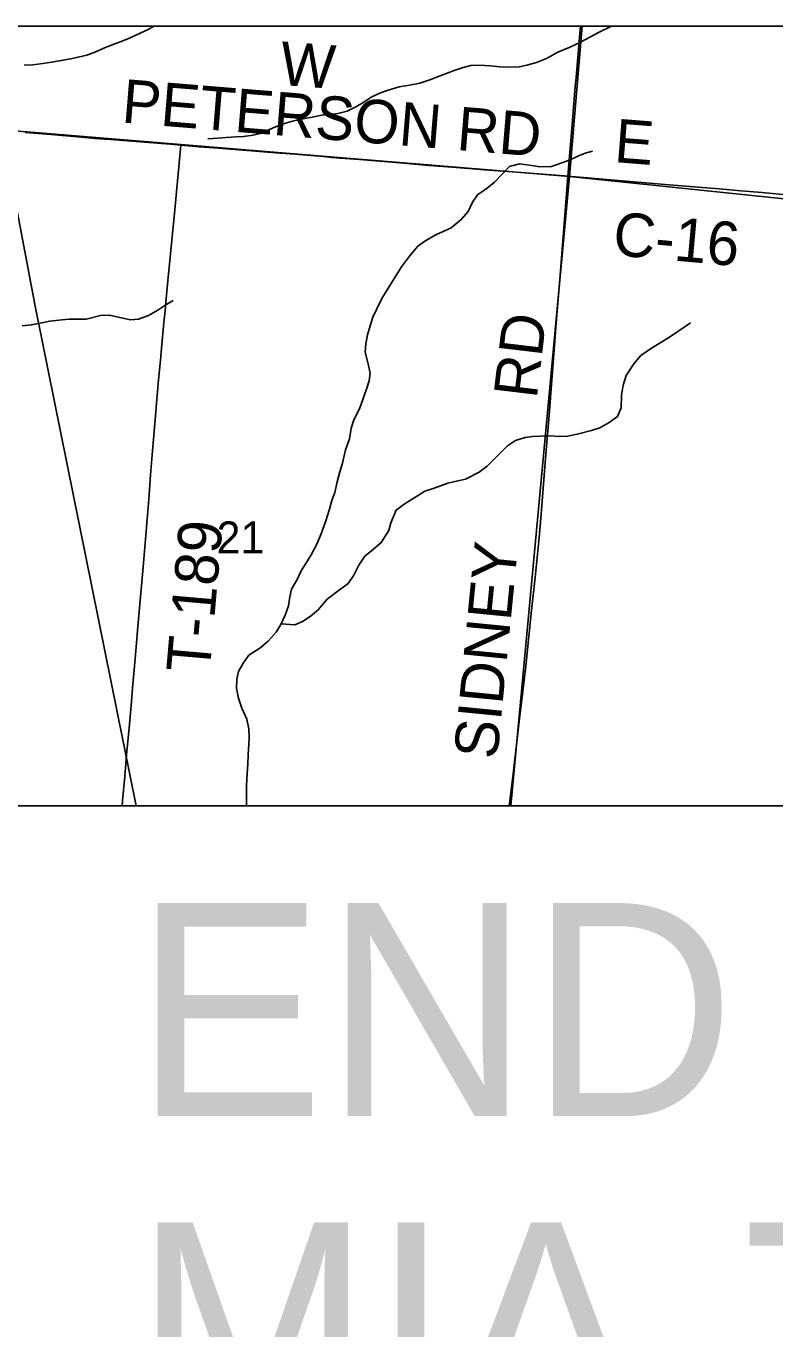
# Model space of a CAD drawing. Extents: x 0 to 680, y 0 to 440.
# Drawn here: x 480.01 to 497.25, y 385.38 to 415.36 of the extents above; entities that cross this region are included whole.
import ezdxf

# ---------------------------------------------------------------- set-up
doc = ezdxf.new("R2010")
doc.units = 0
for name, color, linetype in [('GM_X_Adjacent_County', 7, 'Continuous'), ('GM_X_County', 7, 'Continuous'), ('GM_X_County_Road', 7, 'Continuous'), ('GM_X_County_Road_Text', 7, 'Continuous'), ('GM_X_Minor_River', 7, 'Continuous'), ('GM_X_Rail_Line', 7, 'Continuous'), ('GM_X_Section', 7, 'Continuous'), ('GM_X_Section_Text', 7, 'Continuous'), ('GM_X_Township', 7, 'Continuous'), ('GM_X_Township_Road', 7, 'Continuous'), ('GM_X_Township_Road_Text', 7, 'Continuous'), ('SH_Data', 7, 'Continuous'), ('SH_Text', 7, 'Continuous')]:
    doc.layers.add(name, color=color, linetype=linetype)

msp = doc.modelspace()

# ---------------------------------------------------------------- linework, layer by layer
at = {"layer": 'GM_X_Adjacent_County'}
msp.add_lwpolyline([(583.052, 415.359), (345.039, 415.359), (345.039, 188.757)], dxfattribs=at)
at = {"layer": 'GM_X_County'}
msp.add_lwpolyline([(583.052, 415.359), (345.039, 415.359), (345.039, 188.757)], dxfattribs=at)
at = {"layer": 'GM_X_County_Road'}
for points in [[(492.483, 411.907), (492.512, 412.265), (492.589, 413.193), (492.655, 413.967), (492.672, 414.174), (492.752, 415.101), (492.775, 415.359)], [(479.99, 412.914), (480.591, 412.863), (480.841, 412.839), (481.19, 412.807), (481.601, 412.773), (481.816, 412.756), (481.953, 412.747), (483.329, 412.639), (483.57, 412.618)], [(483.57, 412.618), (483.994, 412.581), (484.442, 412.549), (484.715, 412.525), (485.293, 412.479), (485.752, 412.443), (486.199, 412.409), (486.854, 412.355), (487.039, 412.338), (487.236, 412.323), (487.683, 412.287), (488.709, 412.202), (489.287, 412.153), (489.822, 412.11), (490.564, 412.052), (491.307, 411.996), (492.409, 411.913), (492.483, 411.907)], [(491.136, 397.416), (491.226, 398.157), (491.373, 399.428), (491.437, 399.987), (491.513, 400.635), (491.651, 401.921), (491.734, 402.673), (491.82, 403.591), (491.869, 404.125), (491.898, 404.529), (491.944, 405.118), (491.993, 405.696), (492.053, 406.404), (492.169, 407.92), (492.223, 408.62), (492.297, 409.525), (492.342, 410.115), (492.467, 411.698), (492.483, 411.907)], [(492.483, 411.907), (493.464, 411.82), (494.728, 411.714), (495.966, 411.611), (496.464, 411.567), (496.957, 411.526), (497.593, 411.471), (498.5, 411.395), (499.064, 411.352), (500.077, 411.269), (500.764, 411.205), (501.234, 411.159), (501.567, 411.123), (502.195, 411.053), (503.004, 410.951), (504.006, 410.834), (504.126, 410.819), (504.659, 410.753), (505.467, 410.659)]]:
    msp.add_lwpolyline(points, dxfattribs=at)
at = {"layer": 'GM_X_Minor_River'}
for points in [[(479.968, 414.457), (480.162, 414.466), (480.397, 414.501), (480.592, 414.53), (480.82, 414.565), (481.035, 414.607), (481.21, 414.643), (481.405, 414.693), (481.593, 414.755), (481.85, 414.877), (482.134, 414.984), (482.356, 415.066), (482.539, 415.149), (482.823, 415.283), (482.948, 415.359)], [(484.196, 412.766), (484.423, 412.781), (484.618, 412.797), (484.839, 412.812), (485.013, 412.821), (485.241, 412.85), (485.429, 412.893), (485.7, 413.014), (485.909, 413.103), (486.145, 413.171), (486.34, 413.214), (486.555, 413.256), (486.817, 413.31), (487.018, 413.326), (487.185, 413.349), (487.401, 413.404), (487.617, 413.506), (487.787, 413.61), (487.956, 413.72), (488.173, 413.822), (488.348, 413.885), (488.597, 413.96), (488.839, 414.001), (489.074, 414.049), (489.31, 414.125), (489.546, 414.213), (489.87, 414.34), (490.072, 414.409), (490.254, 414.451), (490.435, 414.461), (490.709, 414.448), (490.915, 414.424), (491.129, 414.412), (491.363, 414.42), (491.538, 414.457), (491.76, 414.519), (491.996, 414.614), (492.254, 414.755), (492.517, 414.863), (492.774, 414.991), (492.991, 415.1), (493.208, 415.222), (493.486, 415.359)], [(493.05, 412.477), (492.882, 412.434), (492.713, 412.364), (492.538, 412.281), (492.342, 412.212), (492.106, 412.13), (491.838, 412.123), (491.599, 412.161), (491.372, 412.193), (491.143, 412.131), (490.979, 411.961), (490.794, 411.765), (490.623, 411.628), (490.406, 411.479), (490.288, 411.308), (490.19, 411.096), (490.031, 410.905), (489.799, 410.716), (489.617, 410.634), (489.441, 410.557), (489.217, 410.422), (489.027, 410.292), (488.835, 410.062), (488.655, 409.819), (488.384, 409.39), (488.204, 409.093), (488.084, 408.855), (487.993, 408.663), (487.935, 408.464), (487.87, 408.258), (487.831, 408.045), (487.814, 407.858), (487.882, 407.616), (487.93, 407.374), (487.912, 407.2), (487.847, 407.001), (487.769, 406.789), (487.683, 406.556), (487.557, 406.298), (487.492, 406.106), (487.453, 405.859), (487.367, 405.607), (487.293, 405.301), (487.235, 405.102), (487.176, 404.876), (487.117, 404.629), (487.052, 404.444), (486.994, 404.244), (486.908, 403.972), (486.807, 403.673), (486.701, 403.441), (486.575, 403.19), (486.45, 402.992), (486.346, 402.821), (486.248, 402.629), (486.122, 402.404), (486.084, 402.224), (486.053, 402.018), (485.974, 401.805), (485.883, 401.607), (485.765, 401.415), (485.586, 401.205), (485.395, 401.042), (485.137, 400.881), (485.006, 400.703), (484.901, 400.511), (484.863, 400.332), (484.858, 400.124), (484.9, 399.896), (484.975, 399.667), (485.089, 399.41), (485.138, 399.188), (485.146, 399.001), (485.142, 398.827), (485.124, 398.6), (485.112, 398.386), (485.1, 398.153), (485.087, 397.885), (485.083, 397.691), (485.085, 397.524), (485.083, 397.416)], [(479.922, 408.46), (480.137, 408.482), (480.332, 408.524), (480.554, 408.573), (480.762, 408.595), (480.996, 408.617), (481.17, 408.613), (481.391, 408.614), (481.72, 408.701), (481.928, 408.71), (482.167, 408.651), (482.414, 408.599), (482.595, 408.615), (482.831, 408.703), (483.041, 408.819), (483.231, 408.948), (483.4, 409.045)], [(485.883, 401.607), (486.196, 401.58), (486.372, 401.656), (486.549, 401.773), (486.733, 401.929), (486.946, 402.172), (487.198, 402.367), (487.423, 402.536), (487.554, 402.727), (487.673, 402.952), (487.812, 403.163), (488.009, 403.326), (488.187, 403.475), (488.36, 403.752), (488.411, 403.932), (488.532, 404.224), (488.716, 404.36), (489.021, 404.554), (489.191, 404.657), (489.406, 404.726), (489.717, 404.84), (489.918, 404.889), (490.127, 404.931), (490.445, 405.098), (490.629, 405.234), (490.868, 405.469), (491.094, 405.699), (491.278, 405.822), (491.5, 405.89), (491.674, 405.913), (491.849, 405.923), (492.09, 405.931), (492.303, 405.913), (492.477, 405.922), (492.699, 405.971), (493.029, 406.05), (493.217, 406.113), (493.434, 406.235), (493.625, 406.372), (493.71, 406.577), (493.723, 406.864), (493.755, 407.098), (493.827, 407.317), (494.001, 407.587), (494.165, 407.778), (494.431, 407.966), (494.627, 408.082), (494.872, 408.23), (495.306, 408.528)]]:
    msp.add_lwpolyline(points, dxfattribs=at)
at = {"layer": 'GM_X_Rail_Line'}
msp.add_lwpolyline([(478.987, 415.359), (480.223, 408.878), (482.547, 397.416)], dxfattribs=at)
at = {"layer": 'GM_X_Section'}
for points in [[(492.816, 415.359), (474.959, 415.359), (474.798, 413.354), (492.519, 411.9)], [(510.403, 415.359), (492.816, 415.359), (492.519, 411.9), (509.927, 410.086)]]:
    msp.add_lwpolyline(points, close=True, dxfattribs=at)
for points in [[(479.634, 395.2), (473.3, 395.793), (474.798, 413.354), (492.519, 411.9), (491.175, 397.416)], [(491.175, 397.416), (492.519, 411.9), (509.927, 410.086), (508.742, 397.416)]]:
    msp.add_lwpolyline(points, dxfattribs=at)
at = {"layer": 'GM_X_Township'}
msp.add_lwpolyline([(545.72, 415.359), (462.865, 415.359)], dxfattribs=at)
at = {"layer": 'GM_X_Township_Road'}
msp.add_lwpolyline([(482.22, 397.416), (482.231, 397.541), (482.28, 398.092), (482.325, 398.591), (482.347, 398.831), (482.381, 399.202), (482.447, 399.913), (482.463, 400.132), (482.505, 400.63), (482.551, 401.163), (482.585, 401.543), (482.704, 402.907), (482.741, 403.366), (482.797, 404.009), (482.835, 404.465), (482.878, 405.032), (482.923, 405.588), (482.987, 406.392), (483.014, 406.684), (483.034, 406.946), (483.051, 407.14), (483.101, 407.671), (483.135, 408.033), (483.182, 408.54), (483.21, 408.804), (483.23, 409.003), (483.276, 409.494), (483.433, 411.129), (483.57, 412.618)], dxfattribs=at)
at = {"layer": 'SH_Data'}
msp.add_line((345.039, 415.359), (583.039, 415.359), dxfattribs=at)
at = {"layer": 'SH_Text'}
for points in [[(345.039, 415.359), (583.039, 415.359), (583.039, 177.359), (345.039, 177.359)], [(345.039, 415.359), (345.039, 177.359), (583.038, 177.359), (583.038, 415.359)], [(479.634, 397.416), (531.859, 397.416), (531.859, 380.403), (479.634, 380.403)]]:
    msp.add_lwpolyline(points, close=True, dxfattribs=at)

# ---------------------------------------------------------------- texts
at = {"layer": 'GM_X_County_Road_Text'}
for s, height, rotation, p in [('W', 1.001, 355.6563, (485.829, 414.009)), ('PETERSON RD', 1.00136, 355.3053, (482.192, 413.143)), ('E', 1.001, 355.5135, (493.533, 412.231)), ('C-16', 1.0014, 354.8655, (493.498, 410.092)), ('RD', 1.0014, 83.1766, (491.767, 406.766)), ('SIDNEY', 1.0014, 84.3997, (490.855, 398.471))]:
    msp.add_text(s, height=height, rotation=rotation, dxfattribs=at).set_placement(p)
at = {"layer": 'GM_X_Section_Text'}
msp.add_text('21', height=0.7377, rotation=0, dxfattribs=at).set_placement((484.397, 403.224))
at = {"layer": 'GM_X_Township_Road_Text'}
msp.add_text('T-189', height=1.0014, rotation=85.013, dxfattribs=at).set_placement((484.234, 400.455))
at = {"layer": 'SH_Text'}
for s, p in [('END PROJECT:', (482.505, 390.281)), ('MIA-75-13.21', (482.505, 382.931))]:
    msp.add_text(s, height=4.9, dxfattribs=at).set_placement(p)

doc.saveas('drawing.dxf')
